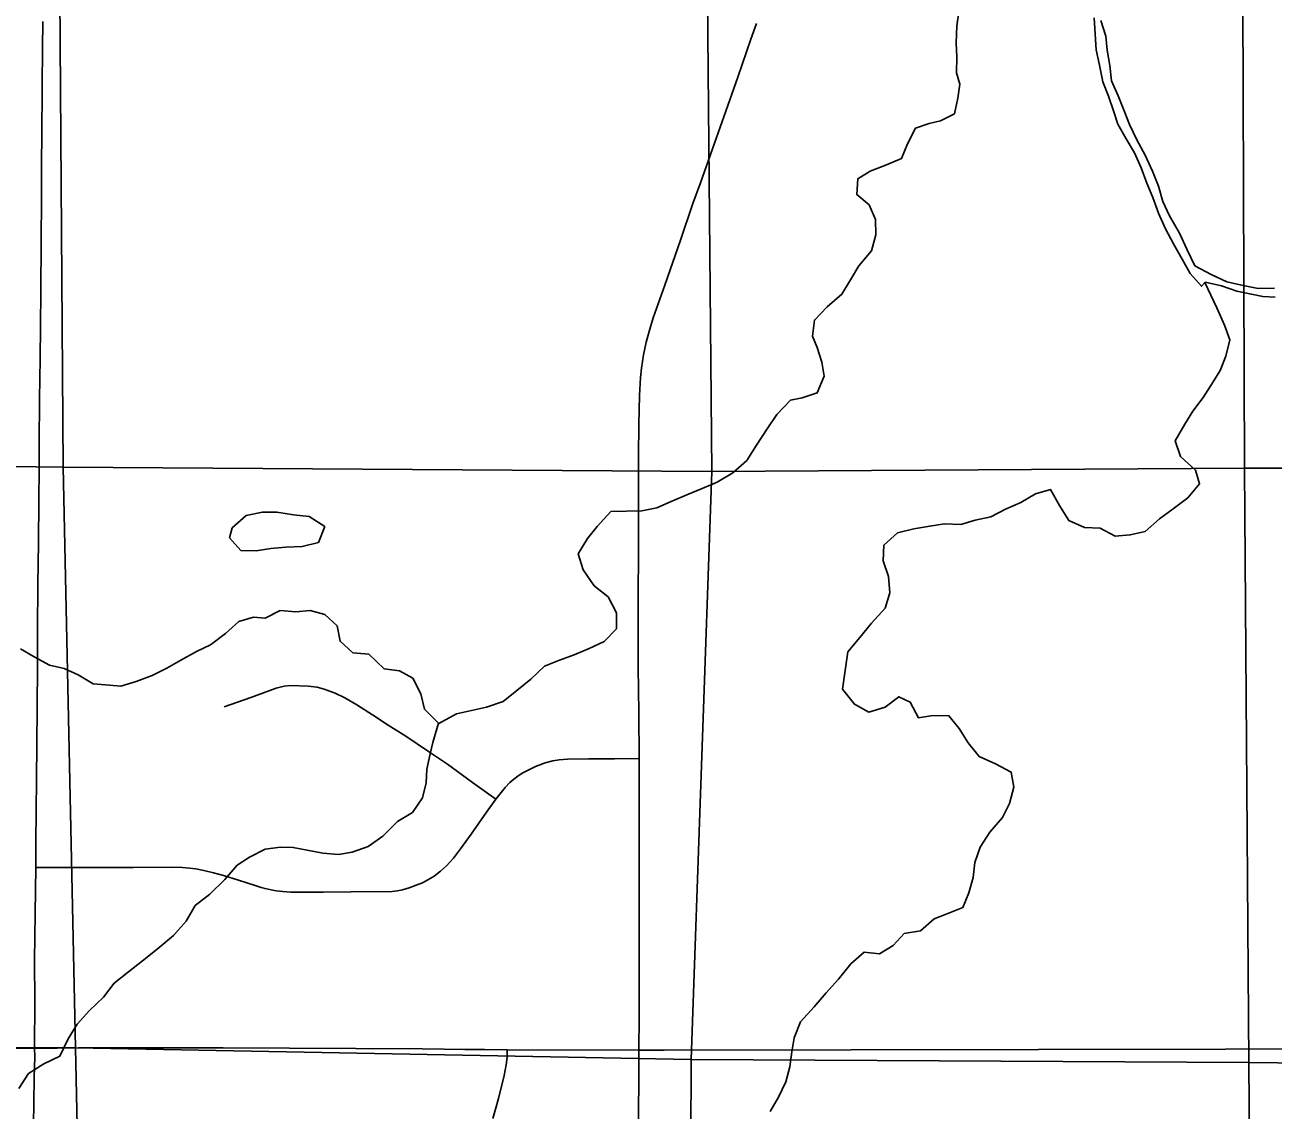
# Model space of a CAD drawing. Extents: x 0 to 34, y 0 to 22.
# Drawn here: x 2.784 to 3.305, y 18.059 to 18.513 of the extents above; entities that cross this region are included whole.
import ezdxf

# ---------------------------------------------------------------- set-up
doc = ezdxf.new("R2010")
doc.units = 0
for name, color, linetype in [('GM_X_County_Road', 7, 'Continuous'), ('GM_X_Major_River', 7, 'Continuous'), ('GM_X_Minor_Lake', 7, 'Continuous'), ('GM_X_Minor_River', 7, 'Continuous'), ('GM_X_Section', 7, 'Continuous'), ('GM_X_State_Route', 7, 'Continuous'), ('GM_X_Township_Road', 7, 'Continuous')]:
    doc.layers.add(name, color=color, linetype=linetype)

msp = doc.modelspace()

# ---------------------------------------------------------------- linework, layer by layer
at = {"layer": 'GM_X_County_Road'}
for points in [[(2.78713, 18.05353), (2.78723, 18.06243), (2.78745, 18.07302), (2.78764, 18.08157), (2.78754, 18.08525), (2.78764, 18.10475), (2.78761, 18.12205), (2.78784, 18.14156), (2.78812, 18.16066), (2.78808, 18.17033), (2.78823, 18.18515), (2.78836, 18.19679), (2.78856, 18.21279), (2.78863, 18.22689), (2.78876, 18.24571), (2.78886, 18.25987), (2.789, 18.27909), (2.78921, 18.29625), (2.78936, 18.31413), (2.78948, 18.32719), (2.78956, 18.33758), (2.78967, 18.35643), (2.78987, 18.37316), (2.79002, 18.38662), (2.79016, 18.40151), (2.79031, 18.42189), (2.79045, 18.44062), (2.79055, 18.45619), (2.79059, 18.46552), (2.79082, 18.48723), (2.79093, 18.50279), (2.79105, 18.51409)], [(2.76205, 18.08523), (2.78754, 18.08525), (2.79702, 18.0853), (2.8059, 18.08534), (2.81621, 18.0854), (2.82637, 18.08545), (2.86645, 18.08533), (2.94959, 18.08501), (2.9587, 18.08488), (2.9673, 18.08476), (2.97563, 18.08464), (2.98506, 18.08451), (3.04002, 18.08441), (3.0506, 18.08446), (3.28523, 18.08482), (3.34319, 18.08508)]]:
    msp.add_lwpolyline(points, dxfattribs=at)
at = {"layer": 'GM_X_Major_River'}
for points in [[(3.23029, 18.51559), (3.23064, 18.50874), (3.23117, 18.50227), (3.23247, 18.4958), (3.23396, 18.48894), (3.23621, 18.48284), (3.23845, 18.47636), (3.24014, 18.47122), (3.24371, 18.46511), (3.2471, 18.45919), (3.24992, 18.4529), (3.25236, 18.44661), (3.2548, 18.44051), (3.25723, 18.43403), (3.26005, 18.42754), (3.26344, 18.42125), (3.26701, 18.41476), (3.2704, 18.40884), (3.27513, 18.40349), (3.27665, 18.4052), (3.28348, 18.40364), (3.28993, 18.40151), (3.296, 18.40014), (3.30074, 18.39917), (3.30587, 18.39895)], [(3.26179, 18.43286), (3.25897, 18.43896), (3.2571, 18.44525), (3.25466, 18.45154), (3.25166, 18.45822), (3.24808, 18.4647), (3.24507, 18.471), (3.24282, 18.47672), (3.24038, 18.48301), (3.23757, 18.4893), (3.23684, 18.49577), (3.23573, 18.50206), (3.23519, 18.50796), (3.23313, 18.51444)], [(3.3057, 18.40275), (3.29886, 18.4026), (3.2926, 18.40378), (3.28577, 18.40534), (3.27914, 18.40842), (3.27232, 18.41207), (3.26912, 18.41874), (3.26593, 18.42561), (3.26179, 18.43286)]]:
    msp.add_lwpolyline(points, dxfattribs=at)
at = {"layer": 'GM_X_Minor_Lake'}
for p, q in [((2.90622, 18.29647), (2.90885, 18.30314)), ((2.87009, 18.30263), (2.86897, 18.29844))]:
    msp.add_line(p, q, dxfattribs=at)
for points in [[(2.90885, 18.30314), (2.90237, 18.3073), (2.89571, 18.30804), (2.88887, 18.30916), (2.88279, 18.30914), (2.87595, 18.30778), (2.87009, 18.30263)], [(2.86897, 18.29844), (2.87374, 18.29313), (2.8802, 18.29296), (2.88628, 18.29393), (2.89254, 18.29452), (2.89938, 18.29474), (2.90622, 18.29647)]]:
    msp.add_lwpolyline(points, dxfattribs=at)
at = {"layer": 'GM_X_Minor_River'}
for points in [[(2.95649, 18.22088), (2.96391, 18.22487), (2.97019, 18.22635), (2.97646, 18.22765), (2.98331, 18.23009), (2.98903, 18.23462), (2.99494, 18.23934), (3.00066, 18.24483), (3.00694, 18.24727), (3.01303, 18.24952), (3.01931, 18.25215), (3.02559, 18.25515), (3.03075, 18.26045), (3.03078, 18.26711), (3.02721, 18.27379), (3.02134, 18.27838), (3.01682, 18.28507), (3.01476, 18.29174), (3.01859, 18.29818), (3.0226, 18.30311), (3.02833, 18.30935), (3.04125, 18.30966), (3.04752, 18.31096), (3.05361, 18.31359), (3.06008, 18.31641), (3.06655, 18.31904), (3.07283, 18.32166), (3.07931, 18.32562), (3.08522, 18.33073), (3.08924, 18.33717), (3.09365, 18.344), (3.09766, 18.34987), (3.10339, 18.35593), (3.10833, 18.35685), (3.11461, 18.35891), (3.11749, 18.36593), (3.11657, 18.37183), (3.11452, 18.37793), (3.11264, 18.3827), (3.11343, 18.38935), (3.11878, 18.39484), (3.12488, 18.40013), (3.12852, 18.4062), (3.13197, 18.41208), (3.13732, 18.41833), (3.13906, 18.42497), (3.1389, 18.43144), (3.13627, 18.43754), (3.13116, 18.44176), (3.13158, 18.44841), (3.13672, 18.45162), (3.14357, 18.45424), (3.14985, 18.45687), (3.15235, 18.46295), (3.15561, 18.46959), (3.16132, 18.47146), (3.16607, 18.47257), (3.17198, 18.47558), (3.17334, 18.48204), (3.17413, 18.48794), (3.17282, 18.4927), (3.17285, 18.49936), (3.17269, 18.50507), (3.17292, 18.51229), (3.1739, 18.51895)], [(3.1797, 18.15654), (3.18049, 18.16281), (3.18261, 18.16927), (3.18663, 18.17552), (3.19198, 18.18158), (3.19486, 18.18746), (3.19679, 18.1943), (3.19568, 18.20058), (3.18905, 18.20404), (3.18223, 18.20712), (3.1777, 18.21285), (3.17393, 18.21877), (3.16959, 18.22412), (3.16294, 18.22416), (3.15686, 18.22324), (3.15347, 18.22973), (3.14874, 18.23203), (3.14302, 18.22769), (3.13617, 18.22563), (3.13011, 18.2289), (3.1252, 18.23521), (3.12737, 18.25079), (3.13234, 18.25685), (3.1373, 18.26272), (3.14303, 18.26897), (3.14496, 18.27542), (3.14443, 18.28228), (3.14218, 18.28876), (3.1424, 18.29541), (3.14813, 18.30052), (3.15497, 18.30219), (3.16162, 18.3033), (3.16771, 18.30421), (3.17454, 18.30399), (3.18063, 18.30585), (3.18709, 18.30715), (3.19319, 18.31035), (3.19966, 18.31317), (3.20575, 18.31675), (3.21203, 18.31862), (3.2158, 18.31194), (3.21975, 18.30564), (3.2262, 18.30275), (3.23284, 18.30252), (3.23909, 18.29907), (3.24536, 18.2996), (3.25164, 18.30109), (3.25755, 18.30638), (3.26327, 18.31054), (3.26937, 18.31507), (3.27434, 18.32094), (3.27265, 18.32665), (3.26642, 18.3324), (3.26417, 18.33887), (3.26819, 18.34589), (3.27145, 18.35139), (3.27584, 18.35707), (3.28005, 18.36352), (3.28293, 18.36826), (3.28524, 18.37433), (3.28698, 18.38117), (3.28473, 18.38727), (3.28154, 18.39452), (3.27651, 18.40505)], [(2.78172, 18.25211), (2.7874, 18.24865), (2.79384, 18.24519), (2.79991, 18.24383), (2.80579, 18.24114), (2.81204, 18.23749), (2.81887, 18.23688), (2.82362, 18.23647), (2.83008, 18.23834), (2.83674, 18.24097), (2.84284, 18.24398), (2.84874, 18.24737), (2.85522, 18.25095), (2.86112, 18.25377), (2.86741, 18.25849), (2.87294, 18.26341), (2.87903, 18.26528), (2.88396, 18.26487), (2.89025, 18.26807), (2.8967, 18.26746), (2.90278, 18.268), (2.90885, 18.26644), (2.91395, 18.26166), (2.91525, 18.25519), (2.92055, 18.2504), (2.92719, 18.24979), (2.93362, 18.24367), (2.94007, 18.24288), (2.94556, 18.2398), (2.94895, 18.23332), (2.95044, 18.22684), (2.95644, 18.22083)], [(2.92698, 18.16952), (2.93308, 18.17387), (2.93919, 18.17992), (2.94547, 18.18369), (2.94968, 18.18975), (2.95123, 18.19602), (2.95145, 18.20173), (2.95281, 18.20819), (2.95398, 18.21294), (2.95639, 18.22098)], [(2.781, 18.06836), (2.78502, 18.07462), (2.7915, 18.07877), (2.79816, 18.08197), (2.80162, 18.08918), (2.80545, 18.09524), (2.8106, 18.10092), (2.81633, 18.10659), (2.82091, 18.11247), (2.82683, 18.11719), (2.83274, 18.12172), (2.83884, 18.12664), (2.8457, 18.1323), (2.85086, 18.13836), (2.85469, 18.14481), (2.86079, 18.14953), (2.86709, 18.15577), (2.87225, 18.16164), (2.87739, 18.16504), (2.88387, 18.16843), (2.89033, 18.16915), (2.89564, 18.16912), (2.90153, 18.16795), (2.90798, 18.16677), (2.91462, 18.16617), (2.92032, 18.16709), (2.92698, 18.16952)], [(3.09489, 18.05885), (3.09834, 18.06473), (3.10141, 18.07118), (3.10315, 18.07745), (3.10394, 18.08372), (3.10492, 18.08961), (3.10761, 18.09625), (3.11334, 18.1025), (3.11831, 18.10837), (3.12346, 18.11405), (3.12862, 18.12048), (3.13415, 18.1254), (3.14061, 18.1246), (3.14632, 18.12819), (3.15091, 18.13311), (3.15775, 18.13421), (3.16347, 18.13932), (3.16842, 18.14119), (3.17546, 18.144), (3.17796, 18.15008), (3.1797, 18.15654)]]:
    msp.add_lwpolyline(points, dxfattribs=at)
at = {"layer": 'GM_X_Section'}
for points in [[(2.57201, 18.60293), (2.79756, 18.60391), (2.79951, 18.32799), (2.57123, 18.33072)], [(2.79756, 18.60391), (3.06807, 18.60001), (3.07048, 18.32618), (2.79951, 18.32799)], [(3.29209, 18.60109), (3.29303, 18.32745), (3.07048, 18.32618), (3.06807, 18.60001), (3.20371, 18.60066)], [(3.54284, 18.60193), (3.54412, 18.32749), (3.29303, 18.32745), (3.29209, 18.60109)], [(2.57123, 18.33072), (2.79951, 18.32799), (2.80471, 18.08543), (2.57231, 18.08581)], [(2.79951, 18.32799), (3.07048, 18.32618), (3.0619, 18.08056), (2.80471, 18.08543)], [(3.29303, 18.32745), (3.29494, 18.07927), (3.0619, 18.08056), (3.07048, 18.32618)], [(3.54412, 18.32749), (3.54907, 18.0763), (3.29494, 18.07927), (3.29303, 18.32745)], [(2.57231, 18.08581), (2.80471, 18.08543), (2.81073, 17.80472), (2.725, 17.80305), (2.57402, 17.80145)], [(2.80471, 18.08543), (3.0619, 18.08056), (3.06078, 17.8096), (2.97771, 17.80798), (2.81073, 17.80472)], [(3.29494, 18.07927), (3.29697, 17.81453), (3.23798, 17.81323), (3.06078, 17.8096), (3.0619, 18.08056)], [(3.54907, 18.0763), (3.55097, 17.82042), (3.48943, 17.81889), (3.29697, 17.81453), (3.29494, 18.07927)]]:
    msp.add_lwpolyline(points, close=True, dxfattribs=at)
at = {"layer": 'GM_X_State_Route'}
msp.add_lwpolyline([(3.0398, 18.00768), (3.04002, 18.08441), (3.04015, 18.09838), (3.04019, 18.13726), (3.04022, 18.15014), (3.04024, 18.20621), (3.04003, 18.22547), (3.03983, 18.24446), (3.0399, 18.32206), (3.03996, 18.33248), (3.04011, 18.34592), (3.0403, 18.35781), (3.04072, 18.36545), (3.04116, 18.36933), (3.04205, 18.37492), (3.04318, 18.38008), (3.04491, 18.38652), (3.04609, 18.39035), (3.05089, 18.40393), (3.05745, 18.42273), (3.06268, 18.43802), (3.06575, 18.44673), (3.07172, 18.46333), (3.07642, 18.47661), (3.08145, 18.49086), (3.08689, 18.50672), (3.08922, 18.51323)], dxfattribs=at)
at = {"layer": 'GM_X_Township_Road'}
for points in [[(2.86687, 18.22785), (2.87788, 18.23179), (2.88847, 18.23557), (2.8918, 18.23641), (2.89458, 18.23668), (2.90194, 18.2365), (2.90564, 18.23599), (2.9086, 18.2352), (2.91313, 18.23353), (2.91725, 18.23163), (2.92224, 18.22867), (2.92883, 18.22443), (2.93538, 18.2202), (2.94273, 18.21562), (2.95221, 18.20914), (2.96008, 18.20382), (2.97062, 18.19623), (2.98029, 18.18924)], [(2.78812, 18.16066), (2.80511, 18.16071), (2.82898, 18.16078), (2.84501, 18.16082), (2.84936, 18.16069), (2.85233, 18.1605), (2.85496, 18.16013), (2.85829, 18.15943), (2.86241, 18.15846), (2.86657, 18.15735), (2.87277, 18.15537), (2.87976, 18.15314), (2.88225, 18.1524), (2.88387, 18.15193), (2.88642, 18.15142), (2.88854, 18.15101), (2.89128, 18.15068), (2.89465, 18.1504), (2.89933, 18.15035), (2.9082, 18.15044), (2.91982, 18.15055), (2.93693, 18.15072), (2.93916, 18.15095), (2.94124, 18.15136), (2.94411, 18.15224), (2.94707, 18.15331), (2.9497, 18.15437), (2.95188, 18.15552), (2.95447, 18.15714), (2.95725, 18.15922), (2.9597, 18.1614), (2.96113, 18.16293), (2.96257, 18.1646), (2.96558, 18.16857), (2.96993, 18.17467), (2.97645, 18.18382), (2.98029, 18.18924), (2.98422, 18.1941), (2.98621, 18.19618), (2.98783, 18.19762), (2.98955, 18.19891), (2.99135, 18.20007), (2.99325, 18.20104), (2.9969, 18.20289), (3.00088, 18.20437), (3.00417, 18.20529), (3.0068, 18.20575), (3.01027, 18.20599), (3.01916, 18.20605), (3.02993, 18.20613), (3.04024, 18.20621)], [(2.97899, 18.05584), (2.98023, 18.05973), (2.98146, 18.06423), (2.98375, 18.07379), (2.98467, 18.07836), (2.98498, 18.08144), (2.98506, 18.08451)]]:
    msp.add_lwpolyline(points, dxfattribs=at)

doc.saveas('drawing.dxf')
